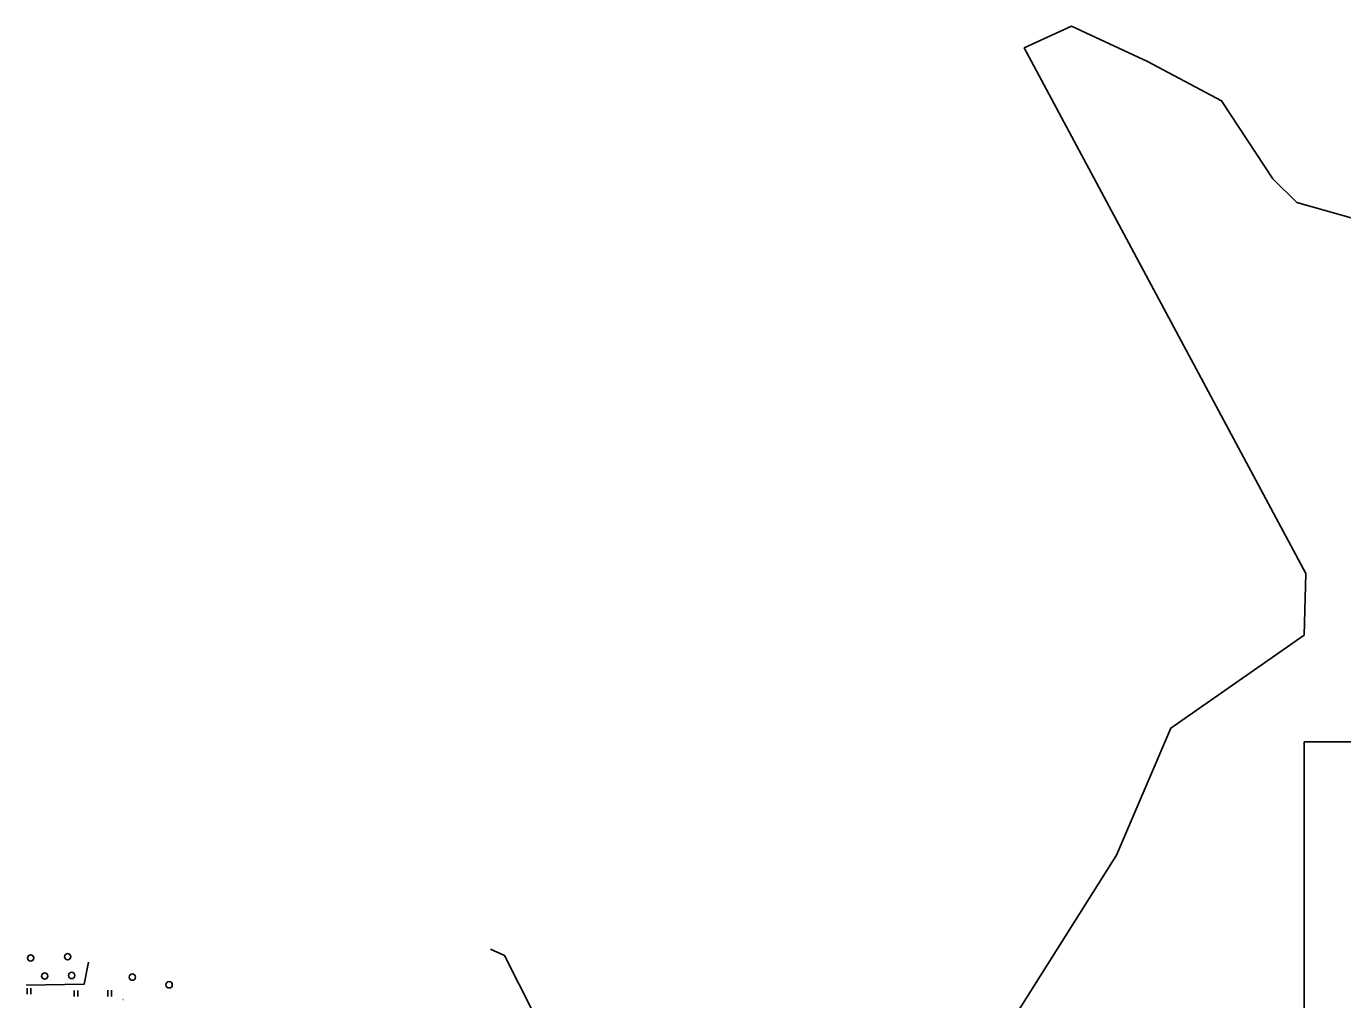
# Model space of a CAD drawing. Extents: x 554947 to 555436, y 6564938 to 6565792.
# Drawn here: x 555021.8 to 555187.9, y 6565669.2 to 6565792.1 of the extents above; entities that cross this region are included whole.
import ezdxf

# ---------------------------------------------------------------- set-up
doc = ezdxf.new("R2010")
doc.units = 0
for name, color, linetype in [('HALJASTUS', 7, 'Continuous'), ('PIIR', 7, 'Continuous'), ('PR_SIDE', 7, 'Continuous'), ('RELJEEF', 7, 'Continuous'), ('VORMISTUS_3', 7, 'Continuous')]:
    doc.layers.add(name, color=color, linetype=linetype)

msp = doc.modelspace()

# ---------------------------------------------------------------- linework, layer by layer
at = {"layer": 'HALJASTUS'}
for p, q in [((555021.9, 6565670.65), (555021.9, 6565669.89)), ((555022.36, 6565670.65), (555022.36, 6565669.89)), ((555027.85, 6565670.34), (555027.85, 6565669.58)), ((555028.3, 6565670.34), (555028.3, 6565669.58)), ((555032.08, 6565670.36), (555032.08, 6565669.6)), ((555032.54, 6565670.36), (555032.54, 6565669.6))]:
    msp.add_line(p, q, dxfattribs=at)
msp.add_lwpolyline([(555029.65, 6565673.93), (555029.09, 6565671.13), (555021.8, 6565671.02)], dxfattribs=at)
for centre in [(555022.36, 6565674.45), (555027.02, 6565674.6), (555024.11, 6565672.16), (555027.53, 6565672.24), (555035.19, 6565672.03), (555039.83, 6565671.06)]:
    msp.add_circle(centre, 0.4, dxfattribs=at)
at = {"layer": 'PIIR'}
msp.add_lwpolyline([(555223.17, 6565668.21), (555183.94, 6565663.24), (555193.24, 6565604.68), (555160.12, 6565598.86), (555138.66, 6565615.26), (555130.73, 6565621.32), (555136.5, 6565633.07), (555137.2, 6565645.72), (555141.63, 6565659.29), (555159.38, 6565687.44), (555166.23, 6565703.46), (555183.08, 6565715.21), (555183.27, 6565722.97), (555147.74, 6565789.33), (555153.73, 6565792.06), (555163.3, 6565787.6), (555172.66, 6565782.66), (555179.13, 6565772.81), (555182.13, 6565769.81), (555196.73, 6565765.71)], dxfattribs=at)
at = {"layer": 'PR_SIDE'}
msp.add_lwpolyline([(555093.27, 6565650.25), (555092.9, 6565653.53), (555082.16, 6565674.77), (555080.39, 6565675.57)], dxfattribs=at)
at = {"layer": 'RELJEEF'}
msp.add_line((555033.99, 6565669.22), (555034.04, 6565669.22), dxfattribs=at)
at = {"layer": 'VORMISTUS_3'}
msp.add_lwpolyline([(555183.07, 6565701.75), (555393.07, 6565701.75), (555393.07, 6565404.75), (555183.07, 6565404.75)], close=True, dxfattribs=at)

doc.saveas('drawing.dxf')
